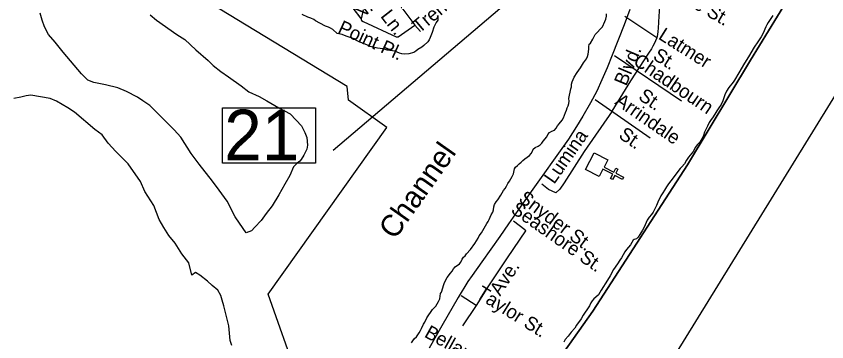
# Model space of a CAD drawing. Extents: x 2290055 to 2389491, y 66597 to 237875.
# Drawn here: x 2359582 to 2365195, y 166377 to 168633 of the extents above; entities that cross this region are included whole.
import ezdxf

# ---------------------------------------------------------------- set-up
doc = ezdxf.new("R2010")
doc.units = 0
for name, color, linetype in [('Exist Boundary Political City Limit New', 7, 'Continuous'), ('Exist Boundary Political CountyLine', 7, 'Continuous'), ('Exist Cultural Church CELL', 7, 'Continuous'), ('Exist Hydrographic Canal', 7, 'Continuous'), ('Exist Hydrographic Creek Single Shore', 7, 'Continuous'), ('Exist Hydrographic Island Shore', 7, 'Continuous'), ('Exist Hydrographic River Shore', 7, 'Continuous'), ('Exist Road Non-System Type 51', 7, 'Continuous'), ('Exist Road Non-System Type 51 Label', 7, 'Continuous'), ('Exist Road Primary US Attributed', 7, 'Continuous'), ('Exist Road Primary US Label', 7, 'Continuous'), ('Exist Road Primary US Structure Standard Bridge Number Label', 7, 'Continuous'), ('Map Preparation Boundary City Limit Buffer Line', 7, 'Continuous'), ('Map Preparation Inset Cut Line', 7, 'Continuous')]:
    doc.layers.add(name, color=color, linetype=linetype)

msp = doc.modelspace()

# ---------------------------------------------------------------- linework, layer by layer
at = {"layer": 'Exist Boundary Political City Limit New'}
for points in [[(2358951.8, 161971.4), (2360738.2, 164962.8), (2361071, 165376.8), (2361531, 166125.3), (2361325.5, 166707.4), (2362147.8, 167863), (2361882.2, 168051.3), (2361873.8, 168145.5), (2360863, 168761.8), (2361488.2, 169754.8), (2361171.5, 169985.9), (2360220.8, 170704.9), (2359544.2, 171227.1), (2358953.2, 171218.5), (2358790.5, 171227.1), (2358516.5, 171295.5), (2358285.2, 171398.3)], [(2365040.8, 168941), (2364667.5, 168328.7), (2364231, 167604.4), (2363574.2, 166589), (2363078, 165887.1), (2362481, 164879.1), (2361981, 163975.6), (2361537, 163228.9), (2360820.5, 161870)]]:
    msp.add_lwpolyline(points, dxfattribs=at)
at = {"layer": 'Exist Boundary Political CountyLine'}
msp.add_lwpolyline([(2360820.5, 161870), (2361537, 163228.9), (2361981, 163975.6), (2362481, 164879.1), (2363078, 165887.1), (2363574.2, 166589), (2364230.9, 167604.4), (2364667.5, 168328.7), (2365040.6, 168941)], dxfattribs=at)
at = {"layer": 'Exist Cultural Church CELL'}
msp.add_lwpolyline([(2363678.6, 167637.9), (2363652.3, 167587.5), (2363719.8, 167552.1), (2363734.6, 167580.5), (2363748.8, 167573.1), (2363734, 167544.7), (2363787.2, 167516.9), (2363779.8, 167502.7), (2363726.5, 167530.5), (2363711.7, 167502.2), (2363697.5, 167509.6), (2363712.4, 167537.9), (2363644.9, 167573.3), (2363618.1, 167522.2), (2363523.8, 167571.6), (2363584.3, 167687.3)], close=True, dxfattribs=at)
at = {"layer": 'Exist Hydrographic Creek Single Shore'}
msp.add_lwpolyline([(2361075.5, 166350.7), (2361063, 166386.3), (2361059.3, 166436.1), (2361053.3, 166488.8), (2361043.1, 166535.1), (2361020.7, 166626.6), (2361009.1, 166666.3), (2360998.8, 166697.8), (2360977.7, 166735.4), (2360938.9, 166766.6), (2360905.9, 166796.8), (2360854.2, 166839.4), (2360823.5, 166857.3), (2360798.5, 166838.4), (2360777.3, 166923.5), (2360729, 166986.3), (2360683, 167061.6), (2360638.9, 167114.6), (2360603.3, 167168.2), (2360572.7, 167224.9), (2360534.2, 167321.7), (2360472.2, 167418.8), (2360441.5, 167486.9), (2360357.8, 167610.5), (2360271.3, 167696.6), (2360219.4, 167752.7), (2360178.2, 167810.7), (2360126.3, 167848.5), (2359985.2, 167968.3), (2359939.7, 167998.9), (2359862, 168045.5), (2359817.5, 168063.5), (2359683.6, 168086.4), (2359650.8, 168081.4), (2359614.9, 168072.8), (2359566.3, 168063.7)], dxfattribs=at)
at = {"layer": 'Exist Hydrographic Island Shore'}
for points in [[(2361173.9, 167132.5), (2361152.6, 167162.8), (2361098.1, 167243.1), (2361043.3, 167351.3), (2360987.5, 167427.9), (2360940.2, 167490.3), (2360849.9, 167609.2), (2360794.2, 167682.9), (2360721.2, 167794.6), (2360675.4, 167846.2), (2360560.8, 167960.4), (2360507.1, 168015.2), (2360458.5, 168047.4), (2360422, 168071.6), (2360345.1, 168110.7), (2360286, 168137.2), (2360199.3, 168157), (2360118.9, 168174), (2360077.9, 168190.4), (2360033.2, 168234.5), (2359957.3, 168324), (2359906.1, 168385.2), (2359851.3, 168453.3), (2359804.6, 168506.2), (2359777.7, 168558.9), (2359762.5, 168606.8), (2359748, 168655.1)], [(2360508.5, 168643.1), (2360553, 168605.3), (2360694.1, 168507.6), (2360748.8, 168471.3), (2360826.6, 168400.7), (2360911.2, 168327), (2360946.5, 168292.6), (2360998, 168250.7), (2361052.5, 168213.5), (2361140.5, 168150.5), (2361192.2, 168109.8), (2361265.2, 168076.1), (2361318.3, 168047.7), (2361400.3, 167997.3), (2361478.4, 167956.3), (2361520, 167913.5), (2361557.2, 167873.8), (2361581.2, 167827.1), (2361595.3, 167792.4), (2361598.8, 167740.1), (2361594.1, 167711.4), (2361573.8, 167671.3), (2361555.3, 167641.3), (2361545.5, 167627.8), (2361527.8, 167613.9), (2361515.3, 167604.1), (2361502.4, 167589.6), (2361477.2, 167530.6), (2361441.7, 167469.1), (2361400.1, 167395.3), (2361354, 167320.2), (2361311.9, 167265.9), (2361277.3, 167218.3), (2361235, 167172.2), (2361212.3, 167145.1), (2361173.9, 167132.5)], [(2362548.5, 166788.1), (2362565.2, 166821.9), (2362588, 166852.5), (2362599.5, 166866.1), (2362609, 166882.4), (2362621.7, 166897), (2362650.5, 166917.4), (2362660, 166929.6), (2362670.7, 166950.5), (2362679.7, 166962.7), (2362691, 166973.2), (2362700.2, 166986.5), (2362726.5, 167016.1), (2362758.5, 167058.7), (2362769.5, 167077), (2362781.7, 167094.8), (2362788.7, 167112.1), (2362803, 167131.3), (2362831.5, 167180.9), (2362841.7, 167197.9), (2362850.5, 167210.3), (2362856, 167225.7), (2362871.5, 167258), (2362881.5, 167275.4), (2362885.7, 167290.5), (2362889.5, 167311.7), (2362894.7, 167328.9), (2362904.5, 167346.9), (2362916, 167360.3), (2362938, 167393), (2362946.2, 167409.1), (2362957, 167426.4), (2362967.5, 167440), (2362977, 167456.6), (2362985, 167474.3), (2362997.7, 167490.3), (2363016, 167522), (2363024.5, 167540), (2363032, 167575.1), (2363039, 167587.9), (2363053.2, 167599.1), (2363065, 167610.9), (2363078, 167622), (2363089.2, 167633.2), (2363104.7, 167645.3), (2363120.7, 167655.6), (2363135, 167667), (2363148.5, 167681.4), (2363156.7, 167697.8), (2363160.5, 167713), (2363176.5, 167723.6), (2363195.5, 167732.9), (2363211, 167743.1), (2363222.5, 167754.6), (2363231.2, 167767.8), (2363255.5, 167797.4), (2363263.5, 167813.5), (2363274.2, 167826.6), (2363291.5, 167837.5), (2363308.5, 167844.7), (2363320.2, 167858.4), (2363329.7, 167873.5), (2363340.5, 167887.7), (2363362, 167913.1), (2363370.7, 167929.2), (2363385, 167965.8), (2363392.5, 167981.2), (2363397.7, 167997.4), (2363403.5, 168011.4), (2363408.5, 168028.1), (2363410, 168045.4), (2363409, 168062.2), (2363421.7, 168129), (2363426.2, 168144.2), (2363428, 168161.6), (2363432.7, 168179.6), (2363445.2, 168211.9), (2363465.7, 168242.9), (2363489.5, 168275.9), (2363509.5, 168309.2), (2363530.2, 168338.1), (2363537.7, 168354.5), (2363541.7, 168369.2), (2363547.2, 168404.7), (2363547.7, 168420.8), (2363550, 168439), (2363558, 168445.5), (2363574.5, 168474.4), (2363591.5, 168507.5), (2363605.2, 168520.3), (2363628.7, 168544.9), (2363640.5, 168559.2), (2363658, 168595.6), (2363664, 168611.7), (2363668.5, 168632.7), (2363668.5, 168650.5)], [(2364820.2, 168638.1), (2364787.7, 168588.5), (2364779, 168573.7), (2364772.2, 168560), (2364754.7, 168516.5), (2364740.2, 168491), (2364716.2, 168456), (2364692.7, 168419.5), (2364653, 168351.5), (2364624.5, 168308), (2364586.5, 168241), (2364556, 168190.4), (2364547, 168177.3), (2364515.7, 168138.2), (2364500.5, 168113.7), (2364489.2, 168089.2), (2364474.7, 168048), (2364463.2, 168022), (2364448, 167998.8), (2364432.5, 167978.5), (2364418.5, 167953.5), (2364403.5, 167929.3), (2364393.7, 167916.7), (2364380.2, 167896.2), (2364369.5, 167872.4), (2364348, 167829.4), (2364340.2, 167806.2), (2364330.5, 167782.7), (2364315.7, 167761.1), (2364299.7, 167743.5), (2364284, 167723), (2364271.5, 167699.1), (2364237.7, 167656.7), (2364222.5, 167635.2), (2364208.5, 167611.1), (2364191.7, 167589.6), (2364180.5, 167578.3), (2364162.2, 167557.5), (2364130.7, 167512.3), (2364099, 167471.2), (2364084, 167449.9), (2364070.7, 167427.1), (2364059.2, 167410), (2364046.5, 167387.9), (2364024.5, 167345), (2364014.5, 167321.6), (2363992.5, 167274.5), (2363980.2, 167258.3), (2363963.7, 167241.4), (2363951.2, 167220.1), (2363929.7, 167172), (2363918.7, 167150.9), (2363899, 167121.2), (2363889, 167101.2), (2363877, 167089.8), (2363861.5, 167085.6), (2363854.2, 167080.4), (2363834.7, 167049.7), (2363807.5, 167016.9), (2363795.7, 167000.4), (2363773.7, 166958.1), (2363762.5, 166942.8), (2363746.5, 166916.9), (2363717.5, 166877.6), (2363694.5, 166833.8), (2363677.2, 166803.2), (2363633.5, 166736.1), (2363613, 166701.8), (2363595.5, 166685.5), (2363582, 166675.3), (2363569.7, 166661.8), (2363560, 166646.2), (2363551, 166627.2), (2363534.2, 166598.9), (2363521.5, 166581.7), (2363508, 166561.8), (2363493, 166536.9), (2363461.2, 166491.6), (2363449.7, 166471.9)], [(2362320, 166370.9), (2362328.5, 166384.8), (2362339.5, 166399.2), (2362352.7, 166412), (2362364, 166425.5), (2362373, 166439.6), (2362381.5, 166456.7), (2362389.2, 166469.7), (2362403.2, 166499.2), (2362411.7, 166513.4), (2362425, 166542.8), (2362464, 166602.1), (2362477, 166613.1), (2362487, 166624.7), (2362497.2, 166639.3), (2362506.5, 166655.6), (2362514.7, 166675.6), (2362521, 166712), (2362527.5, 166720.3), (2362543, 166773.4), (2362548.5, 166788.1)], [(2363449.7, 166471.9), (2363425, 166443.7), (2363404.7, 166417), (2363384, 166393), (2363374.5, 166375)]]:
    msp.add_lwpolyline(points, dxfattribs=at)
at = {"layer": 'Exist Hydrographic River Shore'}
msp.add_lwpolyline([(2362502.5, 168637.5), (2362502.5, 168620.1), (2362501.2, 168605.1), (2362491, 168589.3), (2362473.5, 168556.4), (2362461.7, 168520.2), (2362448.7, 168486.4), (2362441.5, 168470.5), (2362431.5, 168456.6), (2362405.2, 168430), (2362389.7, 168418.3), (2362363, 168401.9), (2362349.7, 168391.6), (2362336, 168382.7), (2362301.5, 168371.5), (2362268.7, 168370.2), (2362251.7, 168372.7), (2362236.2, 168377), (2362203.2, 168390), (2362188, 168394.2), (2362150.7, 168399), (2362119.7, 168408), (2362082.7, 168412.2), (2362032, 168424.3), (2362013.5, 168431.5), (2361998.2, 168439.8), (2361968, 168450), (2361951.2, 168456.9), (2361934.7, 168466.9), (2361922.5, 168475.6), (2361873.5, 168493.2), (2361854.7, 168499.1), (2361838.5, 168505.8), (2361804, 168512.9), (2361774, 168540.6), (2361759.2, 168550), (2361743.2, 168557.8), (2361723.5, 168565.1), (2361684.5, 168585.3), (2361654.7, 168602.2), (2361641.7, 168610.8), (2361621, 168619.9), (2361600.7, 168627.1), (2361562.7, 168644)], dxfattribs=at)
at = {"layer": 'Exist Road Non-System Type 51'}
for p, q in [((2362224.4, 168728), (2362342.6, 168570.6)), ((2364016.7, 168482.9), (2363796.8, 168630.1)), ((2362342.6, 168570.6), (2362380.4, 168528.1)), ((2362765.7, 166628.5), (2362662.9, 166696.3)), ((2362765.7, 166628.5), (2362673.1, 166488.6))]:
    msp.add_line(p, q, dxfattribs=at)
for points in [[(2364094.4, 168948.1), (2364064.1, 168852.7), (2364051.6, 168810.2), (2364045.1, 168776.2), (2364040.5, 168743.8), (2364036.4, 168697.7), (2364030.7, 168633.5), (2364026.2, 168549.3), (2364025.1, 168527.2), (2364021.6, 168507.1), (2364016.7, 168482.9)], [(2361984.1, 168678.5), (2361970.5, 168615.9), (2361970.8, 168610), (2361973, 168603.8), (2361983.5, 168596.4), (2362213.8, 168491.3), (2362217.8, 168489.5), (2362225.6, 168489.8), (2362342.6, 168570.6)], [(2364016.7, 168482.9), (2363998.3, 168442.1), (2363991, 168425.8), (2363981.6, 168407.3), (2363960.8, 168376.7), (2363834.5, 168185.5), (2363705.9, 167976)], [(2363725.1, 168361.4), (2364188.7, 168047.1)], [(2363590.4, 168057.1), (2363971, 167789.9)], [(2363708.3, 167974.3), (2363515.8, 167696.7), (2363376.4, 167479.1), (2363346.6, 167435.3)], [(2363346.6, 167435.3), (2363318.5, 167408.6), (2363267.1, 167432.8), (2363221.7, 167469.2)], [(2363024.5, 167215.1), (2363102.9, 167156.2), (2363107, 167152.1), (2363107.3, 167146.2), (2362980.8, 166959), (2362852.2, 166765.8), (2362765.7, 166628.5)]]:
    msp.add_lwpolyline(points, dxfattribs=at)
at = {"layer": 'Exist Road Primary US Attributed'}
msp.add_lwpolyline([(2363830.7, 168679), (2363791.1, 168573.7), (2363708.9, 168362.5), (2363674.8, 168275.1), (2363637, 168191.9), (2363602.1, 168114), (2363558.2, 168032.2), (2363505.7, 167939.6), (2363462.7, 167868.8), (2363405.6, 167781.4), (2363136.7, 167401.5), (2362990.8, 167193.7), (2362929.8, 167106.3), (2362806, 166931), (2362738.9, 166835.6), (2362710.1, 166794.5), (2362642.6, 166683.4), (2362529.2, 166488.3), (2362441.3, 166333.4)], dxfattribs=at)
at = {"layer": 'Exist Road Primary US Structure Standard Bridge Number Label'}
msp.add_line((2363454.1, 169130.1), (2361777.1, 167702), dxfattribs=at)
msp.add_lwpolyline([(2361009.6, 167998), (2361653.7, 167998), (2361653.7, 167615.7), (2361009.6, 167615.7)], close=True, dxfattribs=at)
at = {"layer": 'Map Preparation Boundary City Limit Buffer Line'}
for points in [[(2358951.8, 161971.4), (2360738.2, 164962.8), (2361071, 165376.8), (2361531, 166125.3), (2361325.5, 166707.4), (2362147.8, 167863), (2361882.2, 168051.3), (2361873.8, 168145.5), (2360863, 168761.8), (2361488.2, 169754.8), (2361171.5, 169985.9), (2360220.8, 170704.9), (2359544.2, 171227.1), (2358953.2, 171218.5), (2358790.5, 171227.1), (2358516.5, 171295.5), (2358285.2, 171398.3)], [(2365040.8, 168941), (2364667.5, 168328.7), (2364231, 167604.4), (2363574.2, 166589), (2363078, 165887.1), (2362481, 164879.1), (2361981, 163975.6), (2361537, 163228.9), (2360820.5, 161870)]]:
    msp.add_lwpolyline(points, dxfattribs=at)
at = {"layer": 'Map Preparation Inset Cut Line'}
msp.add_lwpolyline([(2374088.6, 192135.8), (2313126.6, 192135.8), (2313126.6, 149726.2), (2353934.7, 149726.2), (2375181.1, 184193.5), (2380407.7, 192135.8)], close=True, dxfattribs=at)

# ---------------------------------------------------------------- texts
at = {"layer": 'Exist Hydrographic Canal'}
msp.add_text('Channel', height=150, rotation=54.822, dxfattribs=at).set_placement((2362204.3, 167079))
at = {"layer": 'Exist Road Non-System Type 51 Label'}
for s, rotation, p in [('N.   Channel  Dr.', 37.3757, (2361959.6, 168603.8)), ('Stone St.', 330.0385, (2364036.4, 168823.4)), ('Trent Ct.', 40.0772, (2362373.5, 168510.9)), ('Ln.', 307.9083, (2362100, 168632.2)), ('Point Pl.', 335.3372, (2361802.6, 168522.1)), ('Latmer', 327.7268, (2364021.8, 168479.6)), ('St.', 327.7268, (2363984.2, 168339.6)), ('Chadbourn', 325.8536, (2363847.9, 168303.1)), ('St.', 325.8536, (2363883.4, 168061.6)), ('Arrindale', 325.3354, (2363720.9, 168028)), ('Lumina', 55.1012, (2363306.9, 167464.5)), ('St.', 325.3354, (2363746.8, 167794.8)), ('Snyder St.', 323.2786, (2363053.6, 167355.9)), ('Seashore St.', 324.9154, (2363000.6, 167277.4)), ('Ave.', 56.3531, (2362932.2, 166689.8)), ('Taylor St.', 328.0706, (2362758.9, 166690.5)), ('Bellamy St.', 330.9499, (2362401.6, 166414.4))]:
    msp.add_text(s, height=95, rotation=rotation, dxfattribs=at).set_placement(p)
at = {"layer": 'Exist Road Primary US Label'}
msp.add_text('Blvd.', height=95, rotation=67.1775, dxfattribs=at).set_placement((2363805.4, 168144.4))
at = {"layer": 'Exist Road Primary US Structure Standard Bridge Number Label'}
msp.add_text('21', height=350, dxfattribs=at).set_placement((2361022.1, 167635.4))

doc.saveas('drawing.dxf')
